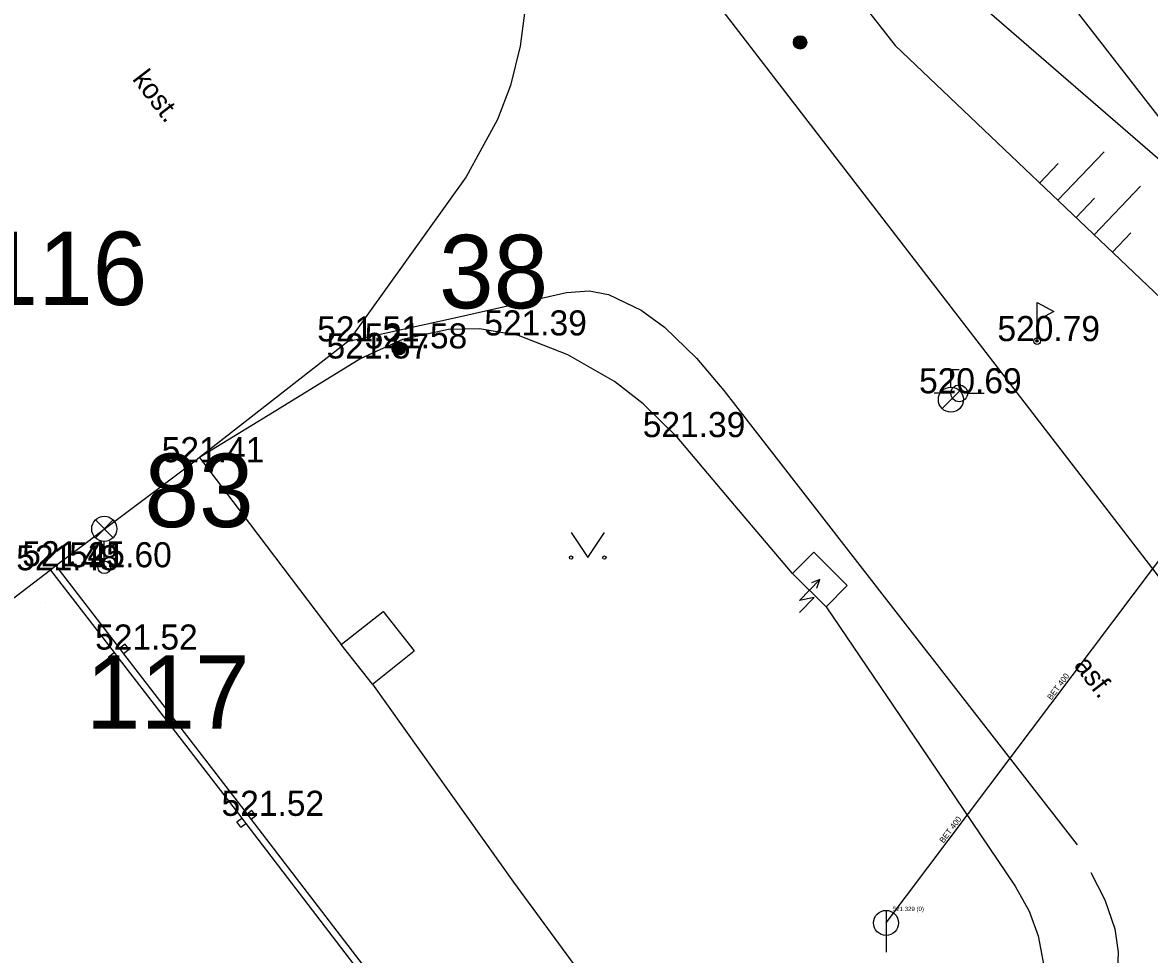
# Model space of a CAD drawing. Extents: x -668867 to -667827, y -1131943 to -1131019.
# Drawn here: x -668512.46 to -668478.76, y -1131266.87 to -1131239.02 of the extents above; entities that cross this region are included whole.
import ezdxf

# ---------------------------------------------------------------- set-up
doc = ezdxf.new("R2010")
doc.units = 0
for name, color, linetype in [('G_Bod_tecka', 7, 'Continuous'), ('G_Bod_vyska', 7, 'Continuous'), ('G_Breh_Teren', 7, 'Continuous'), ('G_Cesty_Schody', 7, 'Continuous'), ('G_Objekty_technicke', 7, 'Continuous'), ('G_Plochy_zpevnene', 7, 'Continuous'), ('G_Ploty', 7, 'Continuous'), ('G_Popisy_povrchu', 7, 'Continuous'), ('G_Site-kanalizace', 7, 'Continuous'), ('G_Site-Rozvadece', 7, 'Continuous'), ('G_Site-Sloupy', 7, 'Continuous'), ('G_Site-vodovod', 7, 'Continuous'), ('G_Vyskove_srafy', 7, 'Continuous'), ('G_Z_KANAL_podz_kotovane', 7, 'Continuous'), ('G_Zelen-Znacky', 7, 'Continuous'), ('Vrstva 1', 7, 'Continuous'), ('Vrstva 13', 7, 'Continuous'), ('Vrstva 2', 7, 'Continuous'), ('Vrstva 3', 7, 'Continuous'), ('Vrstva 4', 7, 'Continuous'), ('Vrstva 8', 7, 'Continuous')]:
    doc.layers.add(name, color=color, linetype=linetype)

msp = doc.modelspace()

# ---------------------------------------------------------------- linework, layer by layer
at = {"layer": 'G_Bod_tecka'}
for p, q in [((-668497.63, -1131248.37), (-668497.63, -1131248.37)), ((-668502.69, -1131248.55), (-668502.69, -1131248.55)), ((-668501.21, -1131248.76), (-668501.21, -1131248.76)), ((-668482.12, -1131248.54), (-668482.12, -1131248.54)), ((-668502.35, -1131249.06), (-668502.35, -1131249.06)), ((-668484.45, -1131250.1), (-668484.45, -1131250.1)), ((-668492.89, -1131251.41), (-668492.89, -1131251.41)), ((-668507.34, -1131252.16), (-668507.34, -1131252.16)), ((-668511.63, -1131255.39), (-668511.63, -1131255.39)), ((-668511.45, -1131255.27), (-668511.45, -1131255.27)), ((-668510.02, -1131255.3), (-668510.02, -1131255.3)), ((-668509.27, -1131257.76), (-668509.27, -1131257.76)), ((-668505.49, -1131262.73), (-668505.49, -1131262.73))]:
    msp.add_line(p, q, dxfattribs=at)
at = {"layer": 'G_Breh_Teren'}
for p, q in [((-668475.51, -1131245.68), (-668484.31, -1131238.06)), ((-668473.43, -1131252.01), (-668486.37, -1131239.7)), ((-668488.43, -1131256.48), (-668485.6, -1131260.66)), ((-668485.6, -1131260.66), (-668482.78, -1131264.83)), ((-668482.78, -1131264.83), (-668482.36, -1131265.58)), ((-668482.36, -1131265.58), (-668482.09, -1131266.32)), ((-668482.09, -1131266.32), (-668481.82, -1131267.72))]:
    msp.add_line(p, q, dxfattribs=at)
for points in [[(-668505.4, -1131215.41), (-668486.37, -1131239.7)], [(-668489.44, -1131255.49), (-668491.16, -1131253.45), (-668492.89, -1131251.41), (-668493.9, -1131250.41), (-668494.76, -1131249.75), (-668496.16, -1131248.95), (-668497.63, -1131248.37), (-668498.8, -1131248.17), (-668499.72, -1131248.19), (-668501.1, -1131248.49), (-668502.35, -1131249.06), (-668504.76, -1131250.54), (-668507.17, -1131252.02)]]:
    msp.add_lwpolyline(points, dxfattribs=at)
at = {"layer": 'G_Cesty_Schody'}
for p, q in [((-668502.93, -1131257.61), (-668501.68, -1131256.62)), ((-668501.68, -1131256.62), (-668500.75, -1131257.8)), ((-668502, -1131258.79), (-668502.93, -1131257.61)), ((-668502, -1131258.79), (-668500.75, -1131257.8))]:
    msp.add_line(p, q, dxfattribs=at)
for points in [[(-668497.42, -1131238.51), (-668497.58, -1131239.72)], [(-668497.58, -1131239.72), (-668497.87, -1131240.9)], [(-668497.87, -1131240.9), (-668498.26, -1131241.92)], [(-668498.26, -1131241.92), (-668499.2, -1131243.63)], [(-668499.2, -1131243.63), (-668502.72, -1131248.54)], [(-668511.47, -1131255.26), (-668511.63, -1131255.39), (-668520.96, -1131262.51)]]:
    msp.add_lwpolyline(points, dxfattribs=at)
at = {"layer": 'G_Objekty_technicke'}
for p, q in [((-668510.285, -1131253.885), (-668509.755, -1131254.415)), ((-668510.285, -1131254.415), (-668509.754, -1131253.885)), ((-668510.02, -1131255.3), (-668510.02, -1131254.525))]:
    msp.add_line(p, q, dxfattribs=at)
for centre, radius in [((-668510.02, -1131254.15), 0.375), ((-668510.02, -1131255.3), 0.19), ((-668510.02, -1131255.3), 0.05)]:
    msp.add_circle(centre, radius, dxfattribs=at)
at = {"layer": 'G_Plochy_zpevnene'}
for p, q in [((-668499.46, -1131247.82), (-668496.2, -1131247.09)), ((-668496.2, -1131247.09), (-668495.52, -1131247.04)), ((-668495.52, -1131247.04), (-668494.94, -1131247.15)), ((-668494.94, -1131247.15), (-668493.96, -1131247.61)), ((-668493.96, -1131247.61), (-668493.26, -1131248.12)), ((-668502.72, -1131248.54), (-668499.46, -1131247.82)), ((-668493.26, -1131248.12), (-668492.31, -1131249.05)), ((-668502.72, -1131248.54), (-668507.17, -1131252.02)), ((-668492.31, -1131249.05), (-668491.49, -1131250.02)), ((-668491.49, -1131250.02), (-668486.21, -1131256.81)), ((-668507.34, -1131252.16), (-668511.47, -1131255.26)), ((-668507.17, -1131252.02), (-668507.34, -1131252.16)), ((-668507.17, -1131252.02), (-668502.93, -1131257.61)), ((-668486.21, -1131256.81), (-668480.92, -1131263.6)), ((-668502, -1131258.79), (-668497.78, -1131264.71)), ((-668480.51, -1131264.42), (-668480.1, -1131265.24)), ((-668497.78, -1131264.71), (-668491.76, -1131272.92)), ((-668480.1, -1131265.24), (-668479.8, -1131266.11)), ((-668479.8, -1131266.11), (-668479.7, -1131266.8)), ((-668479.7, -1131266.8), (-668479.74, -1131267.86))]:
    msp.add_line(p, q, dxfattribs=at)
msp.add_lwpolyline([(-668497.51, -1131230.9), (-668475.32, -1131259.69)], dxfattribs=at)
at = {"layer": 'G_Ploty'}
for p, q in [((-668483.56, -1131235.31), (-668475.51, -1131245.68)), ((-668511.63, -1131255.39), (-668509.72, -1131257.85)), ((-668511.47, -1131255.26), (-668509.56, -1131257.73)), ((-668509.89, -1131257.98), (-668509.72, -1131257.85)), ((-668509.72, -1131257.85), (-668509.6, -1131258.01)), ((-668509.39, -1131257.6), (-668509.56, -1131257.73)), ((-668509.56, -1131257.73), (-668509.44, -1131257.89)), ((-668509.27, -1131257.76), (-668509.44, -1131257.89)), ((-668509.44, -1131257.89), (-668505.75, -1131262.68)), ((-668509.27, -1131257.76), (-668509.39, -1131257.6)), ((-668509.76, -1131258.14), (-668509.89, -1131257.98)), ((-668509.76, -1131258.14), (-668509.6, -1131258.01)), ((-668509.6, -1131258.01), (-668505.91, -1131262.8)), ((-668505.61, -1131262.57), (-668505.75, -1131262.68)), ((-668505.49, -1131262.73), (-668505.61, -1131262.57)), ((-668506.05, -1131262.91), (-668505.91, -1131262.8)), ((-668505.93, -1131263.07), (-668506.05, -1131262.91)), ((-668505.93, -1131263.07), (-668505.79, -1131262.96)), ((-668505.91, -1131262.8), (-668505.79, -1131262.96)), ((-668505.79, -1131262.96), (-668502, -1131267.89)), ((-668505.75, -1131262.68), (-668505.63, -1131262.84)), ((-668505.49, -1131262.73), (-668505.63, -1131262.84)), ((-668505.63, -1131262.84), (-668501.84, -1131267.77))]:
    msp.add_line(p, q, dxfattribs=at)
at = {"layer": 'G_Site-kanalizace'}
msp.add_line((-668486.639, -1131265.555), (-668486.64, -1131266.805), dxfattribs=at)
msp.add_circle((-668486.64, -1131265.93), 0.375, dxfattribs=at)
at = {"layer": 'G_Site-Rozvadece'}
for p, q in [((-668489.232, -1131256.294), (-668488.619, -1131255.67)), ((-668488.619, -1131255.67), (-668488.869, -1131255.768)), ((-668488.712, -1131255.922), (-668488.619, -1131255.67)), ((-668488.791, -1131256.202), (-668489.232, -1131256.294)), ((-668489.23, -1131256.648), (-668488.791, -1131256.202))]:
    msp.add_line(p, q, dxfattribs=at)
msp.add_lwpolyline([(-668488.8, -1131254.85), (-668489.44, -1131255.49), (-668488.43, -1131256.48), (-668487.8, -1131255.84)], close=True, dxfattribs=at)
at = {"layer": 'G_Site-Sloupy'}
for centre, radius in [((-668489.21, -1131239.61), 0.2), ((-668489.21, -1131239.61), 0.18), ((-668489.21, -1131239.61), 0.16), ((-668489.21, -1131239.61), 0.14), ((-668489.21, -1131239.61), 0.12), ((-668489.21, -1131239.61), 0.1), ((-668489.21, -1131239.61), 0.08), ((-668489.21, -1131239.61), 0.06), ((-668489.21, -1131239.61), 0.04), ((-668489.21, -1131239.61), 0.02), ((-668501.21, -1131248.76), 0.2), ((-668501.21, -1131248.76), 0.18), ((-668501.21, -1131248.76), 0.16), ((-668501.21, -1131248.76), 0.14), ((-668501.21, -1131248.76), 0.12), ((-668501.21, -1131248.76), 0.1), ((-668501.21, -1131248.76), 0.08), ((-668501.21, -1131248.76), 0.06), ((-668501.21, -1131248.76), 0.04), ((-668501.21, -1131248.76), 0.02)]:
    msp.add_circle(centre, radius, dxfattribs=at)
at = {"layer": 'G_Site-vodovod'}
for p, q in [((-668482.12, -1131248.54), (-668482.12, -1131247.39)), ((-668482.12, -1131247.39), (-668481.62, -1131247.655)), ((-668481.62, -1131247.655), (-668482.12, -1131247.92)), ((-668484.95, -1131249.39), (-668484.45, -1131249.389)), ((-668484.7, -1131249.915), (-668484.7, -1131249.39)), ((-668484.701, -1131250.1), (-668485.2, -1131250.1)), ((-668484.965, -1131250.555), (-668484.435, -1131250.025)), ((-668484.199, -1131250.1), (-668483.7, -1131250.1))]:
    msp.add_line(p, q, dxfattribs=at)
for centre, radius in [((-668482.12, -1131248.54), 0.1), ((-668482.12, -1131248.54), 0.0348), ((-668484.7, -1131250.289), 0.375), ((-668484.45, -1131250.1), 0.25)]:
    msp.add_circle(centre, radius, dxfattribs=at)
at = {"layer": 'G_Vyskove_srafy'}
for p, q in [((-668480.41, -1131245.36), (-668479.03, -1131243.91)), ((-668479.87, -1131245.88), (-668479.32, -1131245.3))]:
    msp.add_line(p, q, dxfattribs=at)
for points in [[(-668481.5, -1131244.33), (-668480.12, -1131242.88)], [(-668482.04, -1131243.81), (-668481.49, -1131243.23)], [(-668480.96, -1131244.85), (-668480.4, -1131244.27)]]:
    msp.add_lwpolyline(points, dxfattribs=at)
at = {"layer": 'G_Z_KANAL_podz_kotovane'}
msp.add_line((-668486.64, -1131265.93), (-668475.4, -1131251.01), dxfattribs=at)
at = {"layer": 'G_Zelen-Znacky'}
for p, q in [((-668496.06, -1131254.26), (-668495.56, -1131255.01)), ((-668495.56, -1131255.01), (-668495.06, -1131254.26))]:
    msp.add_line(p, q, dxfattribs=at)
for centre in [(-668496.06, -1131255.01), (-668495.06, -1131255.01)]:
    msp.add_circle(centre, 0.05, dxfattribs=at)
at = {"layer": 'Vrstva 1'}
for p, q in [((-668489.21, -1131239.61), (-668489.21, -1131239.61)), ((-668501.21, -1131248.76), (-668501.21, -1131248.76)), ((-668510.02, -1131255.3), (-668510.02, -1131255.3)), ((-668511.77, -1131256.36), (-668511.77, -1131256.36))]:
    msp.add_line(p, q, dxfattribs=at)
at = {"layer": 'Vrstva 13'}
msp.add_line((-668486.64, -1131265.93), (-668475.4, -1131251.01), dxfattribs=at)
at = {"layer": 'Vrstva 8'}
msp.add_line((-668486.64, -1131265.93), (-668486.64, -1131265.93), dxfattribs=at)

# ---------------------------------------------------------------- texts
at = {"layer": 'G_Bod_vyska'}
for s, p in [('521.51', (-668503.651, -1131248.55)), ('521.39', (-668498.654, -1131248.37)), ('520.79', (-668483.308, -1131248.54)), ('521.58', (-668502.232, -1131248.76)), ('521.57', (-668503.372, -1131249.06)), ('520.69', (-668485.651, -1131250.1)), ('521.39', (-668493.914, -1131251.41)), ('521.41', (-668508.301, -1131252.16)), ('521.45', (-668512.472, -1131255.27)), ('521.60', (-668511.068, -1131255.3)), ('521.48', (-668512.652, -1131255.39)), ('521.52', (-668510.292, -1131257.76)), ('521.52', (-668506.512, -1131262.73))]:
    msp.add_text(s, height=0.75, dxfattribs=at).set_placement(p)
at = {"layer": 'G_Popisy_povrchu'}
for s, rotation, p in [('kost.', 307.4247, (-668509.2, -1131240.712)), ('asf.', 307.6553, (-668481.041, -1131258.243))]:
    msp.add_text(s, height=0.6, rotation=rotation, dxfattribs=at).set_placement(p)
at = {"layer": 'Vrstva 2'}
msp.add_text('521.329 (0)', height=0.13163, dxfattribs=at).set_placement((-668486.435, -1131265.577))
at = {"layer": 'Vrstva 3'}
for rotation, p in [(53.0275, (-668481.696, -1131259.28)), (53.0002, (-668484.92, -1131263.56))]:
    msp.add_text('BET 400', height=0.1755, rotation=rotation, dxfattribs=at).set_placement(p)
at = {"layer": 'Vrstva 4'}
for s, p in [('116', (-668513.629, -1131247.462)), ('38', (-668500.007, -1131247.558)), ('83', (-668508.817, -1131254.099)), ('117', (-668510.57, -1131260.126))]:
    msp.add_text(s, height=2.1939, dxfattribs=at).set_placement(p)

doc.saveas('drawing.dxf')
